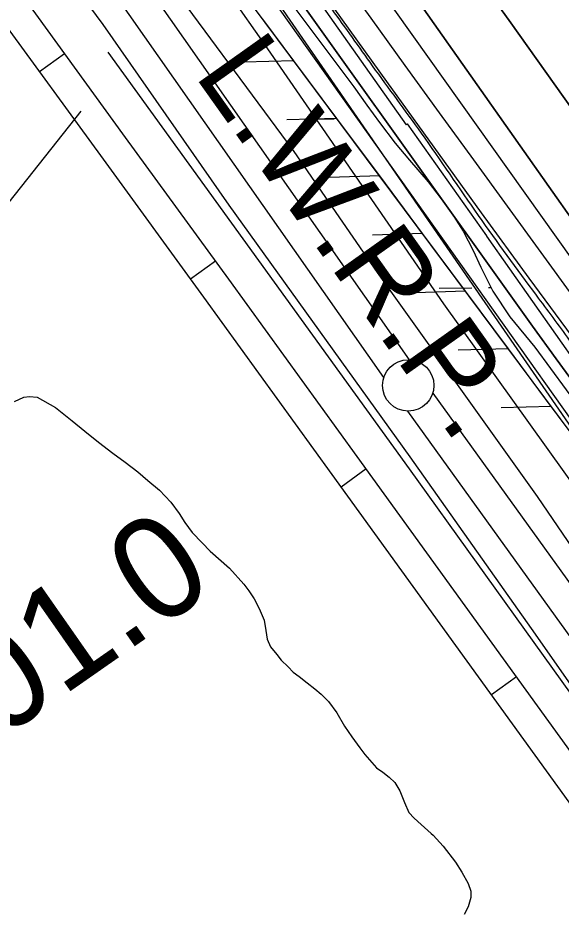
# Model space of a CAD drawing. Extents: x 3767014 to 3805179, y 361544 to 387384.
# Drawn here: x 3796009 to 3796538, y 367807 to 368680 of the extents above; entities that cross this region are included whole.
import ezdxf

# ---------------------------------------------------------------- set-up
doc = ezdxf.new("R2010")
doc.units = 0
for name, color, linetype in [('V-LEVE-TOET', 7, 'Continuous'), ('V-RIVR-EDGE', 7, 'Continuous'), ('V-ROAD-CNTR', 7, 'Continuous'), ('V-RRAP-FSHR', 7, 'Continuous'), ('V-RRAP-RVMT', 7, 'Continuous'), ('V-SURV-IDEN', 7, 'Continuous'), ('V-SURV-LINE', 7, 'Continuous'), ('V-TOPO-DPTH', 7, 'Continuous'), ('V-TOPO-MINR', 7, 'Continuous'), ('V-TOPO-SHOR', 7, 'Continuous'), ('V-TOPO-WATR', 7, 'Continuous'), ('V-TOPO-WATR-IDEN', 7, 'Continuous'), ('V-WETL-SWMP', 7, 'Continuous')]:
    doc.layers.add(name, color=color, linetype=linetype)

msp = doc.modelspace()

# ---------------------------------------------------------------- linework, layer by layer
at = {"layer": 'V-LEVE-TOET'}
for points in [[(3795948.795, 369006.368), (3796030.801, 368890.768), (3796137.9, 368738.544), (3796277.352, 368549.682), (3796358.576, 368431.75), (3796514.312, 368213.542), (3796599.154, 368088.857), (3796721.53, 367922.855), (3796872.087, 367708.808), (3797017.231, 367512.409), (3797153.314, 367325.367), (3797153.469, 367325.162)], [(3797050.057, 367323.726), (3796939.595, 367475.465), (3796782.301, 367693.677), (3796668.223, 367857.071), (3796508.872, 368084.884), (3796390.649, 368252.175), (3796214.47, 368497.405), (3796091.596, 368673.525), (3795949.557, 368865.506)]]:
    msp.add_lwpolyline(points, dxfattribs=at)
at = {"layer": 'V-RIVR-EDGE'}
msp.add_spline([(3785266.865, 377529.211), (3785342.8, 377494.248), (3785391.258, 377467.439), (3785439.72, 377442.249), (3785475.246, 377418.707), (3785525.316, 377389.469), (3785575.383, 377359.422), (3785621.413, 377331.811), (3785722.351, 377269.288), (3785796.661, 377231.094), (3785852.385, 377199.415), (3785928.324, 377166.069), (3785964.678, 377149.804), (3786028.506, 377124.576), (3786060.018, 377113.175), (3786092.316, 377092.068), (3786117.34, 377073.405), (3786135.083, 377053.143), (3786154.458, 377039.347), (3786176.258, 377024.735), (3786206.946, 377006.867), (3786256.211, 376979.248), (3786328.098, 376942.677), (3786374.949, 376919.917), (3786491.265, 376862.208), (3786553.467, 376833.749), (3786619.713, 376805.279), (3786729.589, 376759.718), (3786796.656, 376736.099), (3786845.136, 376718.187), (3786867.767, 376712.469), (3787003.51, 376661.992), (3787089.16, 376631.048), (3787163.496, 376603.367), (3787230.559, 376578.13), (3787257.223, 376568.359), (3787300.044, 376551.27), (3787354.992, 376532.533), (3787409.127, 376512.181), (3787544.074, 376466.558), (3787612.756, 376442.126), (3787657.197, 376425.841), (3787730.724, 376398.162), (3787781.63, 376380.244), (3787834.96, 376361.511), (3787891.524, 376341.961), (3787940, 376322.432), (3787998.976, 376297.215), (3788050.697, 376281.721), (3788117.768, 376259.719), (3788176.757, 376240.164), (3788221.198, 376223.879), (3788259.981, 376209.226), (3788406.252, 376164.383), (3788541.215, 376125.23), (3788606.67, 376104.041), (3788679.39, 376077.173), (3788748.889, 376055.974), (3788871.693, 376005.528), (3788969.454, 375966.467), (3789047.013, 375933.926), (3789119.723, 375903.014), (3789155.253, 375881.09), (3789182.716, 375867.274), (3789214.225, 375854.256), (3789257.04, 375834.74), (3789281.286, 375828.21), (3789303.105, 375821.686), (3789328.955, 375809.491), (3789367.724, 375789.177), (3789414.577, 375767.225), (3789468.708, 375745.255), (3789509.105, 375728.981), (3789555.157, 375710.266), (3789585.849, 375694.015), (3789620.578, 375675.328), (3789681.97, 375646.062), (3789753.859, 375610.3), (3789792.633, 375591.603), (3789842.712, 375566.408), (3789897.64, 375539.584), (3789938.019, 375516.03), (3789968.727, 375506.25), (3790004.289, 375497.265), (3790030.972, 375494.773), (3790047.128, 375487.455), (3790077.007, 375469.589), (3790124.633, 375433.077), (3790192.442, 375382.768), (3790252.165, 375332.478), (3790290.91, 375302.459), (3790337.741, 375271.611), (3790406.357, 375220.491), (3790469.329, 375175.855), (3790570.248, 375106.054), (3790647.751, 375050.868), (3790691.367, 375028.115), (3790744.667, 374997.251), (3790806.838, 374955.852), (3790873.863, 374915.249), (3790932, 374877.903), (3791002.231, 374825.97), (3791052.265, 374782.175), (3791082.927, 374753.793), (3791131.331, 374705.149), (3791170.05, 374664.616), (3791192.631, 374638.681), (3791220.891, 374620.01), (3791288.67, 374557.569), (3791322.577, 374533.223), (3791362.944, 374504.817), (3791396.042, 374480.473), (3791434.785, 374449.645), (3791482.407, 374411.517), (3791534.052, 374365.291), (3791646.192, 374254.216), (3791707.514, 374196.644), (3791738.968, 374161.791), (3791773.65, 374123.694), (3791803.497, 374092.888), (3791829.321, 374070.18), (3791830.912, 374059.662), (3791837.316, 374032.958), (3791849.409, 374017.562), (3791884.123, 373992.405), (3791930.977, 373971.262), (3791954.393, 373955.838), (3791993.134, 373924.202), (3792026.979, 373874.785), (3792047.912, 373836.722), (3792063.186, 373799.482), (3792086.509, 373746.857), (3792112.249, 373690.181), (3792141.261, 373648.864), (3792158.993, 373624.558), (3792177.552, 373607.528), (3792214.702, 373586.409), (3792255.083, 373563.665), (3792301.119, 373538.48), (3792346.34, 373510.871), (3792382.671, 373485.71), (3792422.225, 373455.689), (3792479.537, 373411.875), (3792548.144, 373356.711), (3792619.168, 373298.307), (3792672.431, 373252.077), (3792709.534, 373212.357), (3792750.656, 373162.113), (3792839.385, 373068.08), (3792888.572, 373008.92), (3792945.027, 372945.699), (3792999.062, 372884.91), (3793053.898, 372820.884), (3793149.89, 372720.363), (3793208.761, 372653.092), (3793261.195, 372598.777), (3793315.232, 372538.796), (3793358.792, 372493.399), (3793409.592, 372432.618), (3793462.809, 372367.787), (3793498.283, 372323.219), (3793536.997, 372280.26), (3793578.124, 372232.443), (3793604.724, 372196.792), (3793668.438, 372125.466), (3793703.128, 372090.604), (3793760.41, 372034.66), (3793806.384, 371984.404), (3793839.438, 371942.268), (3793939.427, 371823.136), (3793981.333, 371763.186), (3794029.674, 371688.662), (3794050.609, 371651.408), (3794073.177, 371620.62), (3794178.796, 371488.535), (3794237.625, 371404.28), (3794268.243, 371358.106), (3794301.293, 371314.353), (3794332.724, 371269.794), (3794395.613, 371192), (3794429.476, 371149.862), (3794472.201, 371093.953), (3794523.788, 371024.274), (3794601.175, 370922.181), (3794640.679, 370871.942), (3794687.421, 370805.509), (3794733.389, 370752.828), (3794829.339, 370635.323), (3794895.463, 370557.521), (3794959.948, 370470.826), (3795013.158, 370403.569), (3795070.394, 370329.023), (3795159.854, 370203.448), (3795225.98, 370126.454), (3795296.13, 370041.363), (3795379.18, 369940.065), (3795459.001, 369841.201), (3795508.163, 369772.337), (3795554.103, 369708.333), (3795661.315, 369566.538), (3795715.338, 369500.897), (3795762.105, 369444.169), (3795798.366, 369390.703), (3795915.247, 369234.327), (3795963.601, 369165.465), (3796028.082, 369077.153), (3796043.387, 369052.853), (3796054.672, 369037.459), (3796077.242, 369007.48), (3796148.213, 368927.239), (3796183.677, 368878.627), (3796226.382, 368814.631), (3796275.531, 368740.105), (3796314.222, 368688.25), (3796353.714, 368633.158), (3796401.268, 368567.533), (3796456.873, 368487.33), (3796513.292, 368409.551), (3796545.533, 368365.8), (3796626.113, 368246.716), (3796670.449, 368188.377), (3796704.298, 368140.578), (3796751.041, 368074.145), (3796787.308, 368023.105), (3796838.907, 367958.278), (3796844.528, 367942.09), (3796845.295, 367925.104), (3796846.094, 367921.059), (3796852.559, 367919.425), (3796863.071, 367918.59), (3796875.166, 367904.003), (3796903.398, 367874.01), (3796931.629, 367844.017), (3796952.579, 367812.424), (3796982.392, 367767.87), (3797007.371, 367730.606), (3797037.194, 367690.095), (3797062.185, 367657.684), (3797075.869, 367631.77), (3797095.223, 367609.078), (3797126.665, 367569.372), (3797156.484, 367527.244), (3797212.099, 367451.085), (3797254.808, 367388.706), (3797302.183, 367327.228)], degree=3, dxfattribs=at)
at = {"layer": 'V-ROAD-CNTR'}
for p, q in [((3796029.722, 368627.686), (3796053.995, 368645.317)), ((3796176.782, 368425.495), (3796201.036, 368443.152)), ((3796323.287, 368222.975), (3796347.592, 368240.562)), ((3796469.765, 368020.406), (3796494.094, 368037.96))]:
    msp.add_line(p, q, dxfattribs=at)
for points in [[(3797010.63, 367331.949), (3796976.805, 367377.537), (3796841.94, 367560.313), (3796705.297, 367746.665), (3796580.903, 367917.645), (3796459.547, 368085.84), (3796338.939, 368252.52), (3796213.99, 368425.358), (3796113.518, 368563.37), (3796016.639, 368696.745), (3795920.988, 368828.908)], [(3796800.331, 367566.325), (3796681.071, 367728.971), (3796556.609, 367900.043), (3796435.231, 368068.27), (3796314.631, 368234.938), (3796189.706, 368407.742), (3796089.254, 368545.726), (3795992.351, 368679.135)], [(3796096.193, 368646.562), (3796389.561, 368240.355), (3796650.652, 367876.633), (3796820.804, 367647.918), (3796825.439, 367640.597)], [(3796069.881, 368588.989), (3795999.621, 368500.328), (3795937.715, 368434.21), (3795925.428, 368427.559)]]:
    msp.add_lwpolyline(points, dxfattribs=at)
at = {"layer": 'V-RRAP-FSHR'}
for p, q in [((3796277.366, 368638.105), (3796228.555, 368636.696)), ((3796319.153, 368581.947), (3796270.342, 368580.538)), ((3796360.94, 368525.789), (3796312.129, 368524.381)), ((3796402.727, 368469.631), (3796353.916, 368468.223)), ((3796444.514, 368413.473), (3796395.703, 368412.065)), ((3796486.301, 368357.316), (3796437.49, 368355.907)), ((3796528.088, 368301.158), (3796479.277, 368299.749))]:
    msp.add_line(p, q, dxfattribs=at)
for points in [[(3790248.587, 375297.942), (3790979.153, 374794.683), (3791275.126, 374533.809), (3791761.459, 374077.541), (3792037.066, 373779.942), (3792115.152, 373656.37), (3792213.95, 373538.497), (3792476.887, 373348.293), (3792793.866, 373062.004), (3793561.864, 372212.929), (3793966.759, 371751.644), (3794238.433, 371356.255), (3794520.76, 370943.016), (3795432.151, 369783.26), (3796173.549, 368822.744), (3796656.812, 368122.047), (3797263.788, 367326.695)], [(3797205.811, 367325.889), (3797021.389, 367614.315), (3796748.073, 368002.563), (3796682.193, 368065.286), (3796558.887, 368259.766), (3796224.738, 368708.832)], [(3796277.366, 368638.105), (3796247.099, 368678.781)], [(3796319.153, 368581.947), (3796277.365, 368638.106)], [(3796360.94, 368525.789), (3796319.152, 368581.948)], [(3796402.727, 368469.631), (3796360.939, 368525.79)], [(3796444.514, 368413.473), (3796402.726, 368469.632)], [(3796486.301, 368357.316), (3796444.513, 368413.474)], [(3796528.088, 368301.158), (3796486.3, 368357.316)], [(3796537.246, 368288.849), (3796528.087, 368301.158)]]:
    msp.add_lwpolyline(points, dxfattribs=at)
at = {"layer": 'V-RRAP-RVMT'}
for p, q in [((3796386.894, 368575.82), (3796297.05, 368703.127)), ((3796388.105, 368576.681), (3796386.894, 368575.82)), ((3796465.294, 368467.316), (3796388.105, 368576.681)), ((3796465.177, 368467.229), (3796465.294, 368467.316)), ((3796555.021, 368339.922), (3796465.177, 368467.229))]:
    msp.add_line(p, q, dxfattribs=at)
at = {"layer": 'V-SURV-LINE'}
for points in [[(3795893.259, 369054.693), (3796389.511, 368346.632)], [(3796364.944, 368329.414), (3795868.692, 369037.475)], [(3796412.53, 368314.223), (3797124.466, 367325.121)], [(3797088.126, 367324.255), (3796388.187, 368296.69)]]:
    msp.add_lwpolyline(points, dxfattribs=at)
msp.add_circle((3796388.69, 368321.668), 25, dxfattribs=at)
at = {"layer": 'V-TOPO-DPTH'}
for points in [[(3797412.86, 367328.766), (3797282.732, 367500.652), (3797267.443, 367520.82), (3797252.137, 367540.976), (3797236.806, 367561.111), (3797221.457, 367581.234), (3796840.137, 368080.52), (3796816.018, 368112.244), (3796791.993, 368144.038), (3796768.108, 368175.937), (3796744.315, 368207.906), (3796724.403, 368234.784), (3796710.71, 368253.42), (3796697.116, 368272.126), (3796683.668, 368290.939), (3796670.319, 368309.822), (3796657.039, 368328.756), (3796643.753, 368347.685), (3796630.457, 368366.607), (3796617.155, 368385.525), (3796302.32, 368833.044)], [(3796302.32, 368833.044), (3796617.155, 368385.525), (3796630.457, 368366.607), (3796643.753, 368347.685), (3796657.039, 368328.756), (3796670.319, 368309.822), (3796683.668, 368290.939), (3796697.116, 368272.126), (3796710.71, 368253.42), (3796724.403, 368234.784), (3796744.315, 368207.906), (3796768.108, 368175.937), (3796791.993, 368144.038), (3796816.018, 368112.244), (3796840.137, 368080.52), (3797221.457, 367581.234), (3797236.806, 367561.111), (3797252.137, 367540.976), (3797267.443, 367520.82), (3797282.732, 367500.652), (3797412.86, 367328.766)], [(3797303.803, 367327.251), (3797256.112, 367390.768), (3797014.868, 367712.614), (3796950.667, 367797.889), (3796886.226, 367882.982), (3796821.425, 367967.801), (3796756.385, 368052.437), (3796671.384, 368162.565), (3796648.751, 368192.066), (3796626.233, 368221.655), (3796603.888, 368251.375), (3796581.658, 368281.182), (3796579.252, 368284.427), (3796555.993, 368315.986), (3796532.85, 368347.628), (3796509.88, 368379.397), (3796487.026, 368411.249), (3796227.598, 368774.926)], [(3796319.11, 368725.57), (3796352.277, 368679.481), (3796385.497, 368633.429), (3796418.794, 368587.433), (3796452.142, 368541.475), (3796648.967, 368270.705), (3796656.884, 368259.91), (3796664.861, 368249.16), (3796672.93, 368238.478), (3796681.058, 368227.841), (3796891.517, 367954.848), (3796947.118, 367882.721), (3797002.715, 367810.592), (3797058.308, 367738.46), (3797113.897, 367666.324), (3797214.367, 367535.942), (3797219.706, 367528.986), (3797225.026, 367522.016), (3797230.319, 367515.025), (3797235.594, 367508.021), (3797370.479, 367328.177)], [(3796319.11, 368725.57), (3796352.277, 368679.481), (3796385.497, 368633.429), (3796418.794, 368587.433), (3796452.142, 368541.475), (3796648.967, 368270.705), (3796656.884, 368259.91), (3796664.861, 368249.16), (3796672.93, 368238.478), (3796681.058, 368227.841), (3796891.517, 367954.848), (3796947.118, 367882.721), (3797002.715, 367810.592), (3797058.308, 367738.46), (3797113.897, 367666.324), (3797214.367, 367535.942), (3797219.706, 367528.986), (3797225.026, 367522.016), (3797230.319, 367515.025), (3797235.594, 367508.021), (3797370.479, 367328.177)], [(3797455.63, 367329.36), (3797393.134, 367412.935), (3797374.556, 367437.722), (3797355.94, 367462.481), (3797337.269, 367487.198), (3797318.56, 367511.888), (3797289.622, 367549.989), (3797285.364, 367555.613), (3797281.117, 367561.246), (3797276.889, 367566.893), (3797272.672, 367572.549), (3797227.336, 367633.556), (3797200.597, 367669.821), (3797174.042, 367706.219), (3797147.761, 367742.815), (3797121.664, 367779.545), (3796792.53, 368246.488), (3796770.557, 368277.629), (3796748.565, 368308.757), (3796726.544, 368339.864), (3796704.504, 368370.957), (3796488.677, 368675.128), (3796464.399, 368709.239)], [(3797455.63, 367329.36), (3797393.134, 367412.935), (3797374.556, 367437.722), (3797355.94, 367462.481), (3797337.269, 367487.198), (3797318.56, 367511.888), (3797289.622, 367549.989), (3797285.364, 367555.613), (3797281.117, 367561.246), (3797276.889, 367566.893), (3797272.672, 367572.549), (3797227.336, 367633.556), (3797200.597, 367669.821), (3797174.042, 367706.219), (3797147.761, 367742.815), (3797121.664, 367779.545), (3796792.53, 368246.488), (3796770.557, 368277.629), (3796748.565, 368308.757), (3796726.544, 368339.864), (3796704.504, 368370.957), (3796488.677, 368675.128), (3796464.399, 368709.239)]]:
    msp.add_lwpolyline(points, dxfattribs=at)
at = {"layer": 'V-TOPO-MINR'}
for points in [[(3795422.94, 369839.17), (3795584.014, 369622.642), (3795589.316, 369615.494), (3795594.604, 369608.335), (3795599.87, 369601.16), (3795605.122, 369593.976), (3796198.33, 368780.03), (3796605.07, 368206.57), (3797258.851, 367326.626)], [(3796302.32, 368833.044), (3796617.155, 368385.525), (3796630.457, 368366.607), (3796643.753, 368347.685), (3796657.039, 368328.756), (3796670.319, 368309.822), (3796683.668, 368290.939), (3796697.116, 368272.126), (3796710.71, 368253.42), (3796724.403, 368234.784), (3796744.315, 368207.906), (3796768.108, 368175.937), (3796791.993, 368144.038), (3796816.018, 368112.244), (3796840.137, 368080.52), (3797221.457, 367581.234), (3797236.806, 367561.111), (3797252.137, 367540.976), (3797267.443, 367520.82), (3797282.732, 367500.652), (3797412.86, 367328.766)], [(3796258.867, 368769.534), (3796367.582, 368617.752), (3796413.599, 368553.799), (3796459.8, 368489.979), (3796506.277, 368426.359), (3796552.937, 368362.873), (3796617.375, 368275.595), (3796632.041, 368255.914), (3796646.822, 368236.321), (3796661.776, 368216.859), (3796676.845, 368197.486), (3797159.387, 367582.758)], [(3796329.554, 368751.917), (3796675.036, 368266.512), (3796677.437, 368263.167), (3796679.857, 368259.836), (3796682.304, 368256.524), (3796684.77, 368253.226), (3796745.64, 368172.495), (3796778.621, 368128.893), (3796811.693, 368085.359), (3796844.899, 368041.928), (3796878.194, 367998.566), (3797217.719, 367557.801), (3797227.935, 367544.498), (3797238.124, 367531.174), (3797248.272, 367517.819), (3797258.393, 367504.444), (3797391.136, 367328.464)], [(3796319.11, 368725.57), (3796352.277, 368679.481), (3796385.497, 368633.429), (3796418.794, 368587.433), (3796452.142, 368541.475), (3796648.967, 368270.705), (3796656.884, 368259.91), (3796664.861, 368249.16), (3796672.93, 368238.478), (3796681.058, 368227.841), (3796891.517, 367954.848), (3796947.118, 367882.721), (3797002.715, 367810.592), (3797058.308, 367738.46), (3797113.897, 367666.324), (3797214.367, 367535.942), (3797219.706, 367528.986), (3797225.026, 367522.016), (3797230.319, 367515.025), (3797235.594, 367508.021), (3797370.479, 367328.177)], [(3796464.399, 368709.239), (3796488.677, 368675.128), (3796704.504, 368370.957), (3796726.544, 368339.864), (3796748.565, 368308.757), (3796770.557, 368277.629), (3796792.53, 368246.488), (3797121.664, 367779.545), (3797147.761, 367742.815), (3797174.042, 367706.219), (3797200.597, 367669.821), (3797227.336, 367633.556), (3797272.672, 367572.549), (3797276.889, 367566.893), (3797281.117, 367561.246), (3797285.364, 367555.613), (3797289.622, 367549.989), (3797318.56, 367511.888), (3797337.269, 367487.198), (3797355.94, 367462.481), (3797374.556, 367437.722), (3797393.134, 367412.935), (3797455.63, 367329.36)]]:
    msp.add_lwpolyline(points, dxfattribs=at)
at = {"layer": 'V-TOPO-SHOR'}
msp.add_lwpolyline([(3796005.289, 368305.97), (3796014.352, 368310.349), (3796019.785, 368310.857), (3796027.287, 368310.066), (3796045.117, 368300.201), (3796061.39, 368287.233), (3796073.787, 368277.12), (3796087.218, 368266.229), (3796101.167, 368255.595), (3796113.049, 368246.777), (3796125.45, 368237.438), (3796135.264, 368229.141), (3796146.368, 368219.546), (3796157.468, 368207.883), (3796165.468, 368196.744), (3796171.141, 368187.938), (3796178.366, 368178.353), (3796187.918, 368168.244), (3796195.661, 368160.21), (3796214.515, 368143.617), (3796228.712, 368127.808), (3796233.357, 368121.591), (3796238.514, 368113.56), (3796243.671, 368104.238), (3796248.563, 368092.845), (3796250.095, 368082.752), (3796251.371, 368074.214), (3796254.461, 368066.964), (3796260.657, 368059.45), (3796265.043, 368054.009), (3796271.757, 368047.269), (3796276.662, 368042.085), (3796282.603, 368037.936), (3796290.353, 368031.71), (3796297.842, 368026.004), (3796304.041, 368020.819), (3796311.013, 368013.563), (3796319.268, 368002.682), (3796326.746, 367989.472), (3796333.709, 367979.111), (3796341.708, 367968.488), (3796346.611, 367962.012), (3796353.32, 367953.978), (3796357.709, 367949.057), (3796363.909, 367944.645), (3796370.11, 367939.976), (3796375.531, 367934.534), (3796380.43, 367926.504), (3796385.064, 367915.113), (3796389.443, 367905.533), (3796394.346, 367899.831), (3796401.321, 367893.867), (3796411.133, 367885.053), (3796412.942, 367883.238), (3796422.752, 367872.613), (3796434.62, 367857.069), (3796440.811, 367847.226), (3796446.998, 367836.347), (3796449.568, 367828.841), (3796449.816, 367822.632), (3796447.211, 367813.324), (3796443.316, 367806.088)], dxfattribs=at)
at = {"layer": 'V-TOPO-WATR'}
msp.add_lwpolyline([(3796227.598, 368774.926), (3796487.026, 368411.249), (3796509.88, 368379.397), (3796532.85, 368347.628), (3796555.993, 368315.986), (3796579.252, 368284.427), (3796581.658, 368281.182), (3796603.888, 368251.375), (3796626.233, 368221.655), (3796648.751, 368192.066), (3796671.384, 368162.565), (3796756.385, 368052.437), (3796821.425, 367967.801), (3796886.226, 367882.982), (3796950.667, 367797.889), (3797014.868, 367712.614), (3797256.112, 367390.768), (3797303.803, 367327.251)], dxfattribs=at)
at = {"layer": 'V-WETL-SWMP'}
for p, q in [((3796248.263, 368654.946), (3796101.469, 368865.413)), ((3796238.261, 368742.846), (3796319.286, 368634.798)), ((3796423.528, 368401.213), (3796248.263, 368654.946)), ((3796319.286, 368634.798), (3796335.644, 368612.726)), ((3796335.644, 368612.726), (3796348.423, 368594.762)), ((3796348.423, 368594.762), (3796360.69, 368577.825)), ((3796299.119, 368581.321), (3796316.465, 368581.562)), ((3796360.69, 368577.825), (3796376.027, 368557.806)), ((3796376.027, 368557.806), (3796389.833, 368541.121)), ((3796389.833, 368541.121), (3796407.987, 368520.071)), ((3796407.987, 368520.071), (3796420.769, 368503.645)), ((3796420.769, 368503.645), (3796430.736, 368490.043)), ((3796430.736, 368490.043), (3796442.233, 368472.082)), ((3796442.233, 368472.082), (3796451.934, 368453.099)), ((3796451.934, 368453.099), (3796459.335, 368436.939)), ((3796459.335, 368436.939), (3796471.077, 368413.596)), ((3796418.77, 368416.468), (3796450.767, 368416.912)), ((3796466.765, 368417.135), (3796469.28, 368417.17)), ((3796471.077, 368413.596), (3796487.686, 368388.449)), ((3796610.494, 368139.399), (3796423.528, 368401.213)), ((3796487.686, 368388.449), (3796511.973, 368358.93)), ((3796511.973, 368358.93), (3796584.05, 368260.638))]:
    msp.add_line(p, q, dxfattribs=at)

# ---------------------------------------------------------------- texts
at = {"layer": 'V-SURV-IDEN'}
msp.add_text('134+01.0', height=100, rotation=34.935278, dxfattribs=at).set_placement((3795743.526, 367802.784))
at = {"layer": 'V-TOPO-WATR-IDEN'}
msp.add_text('L.W.R.P.', height=83, rotation=305.382216, dxfattribs=at).set_placement((3796179.464, 368624.676))

doc.saveas('drawing.dxf')
